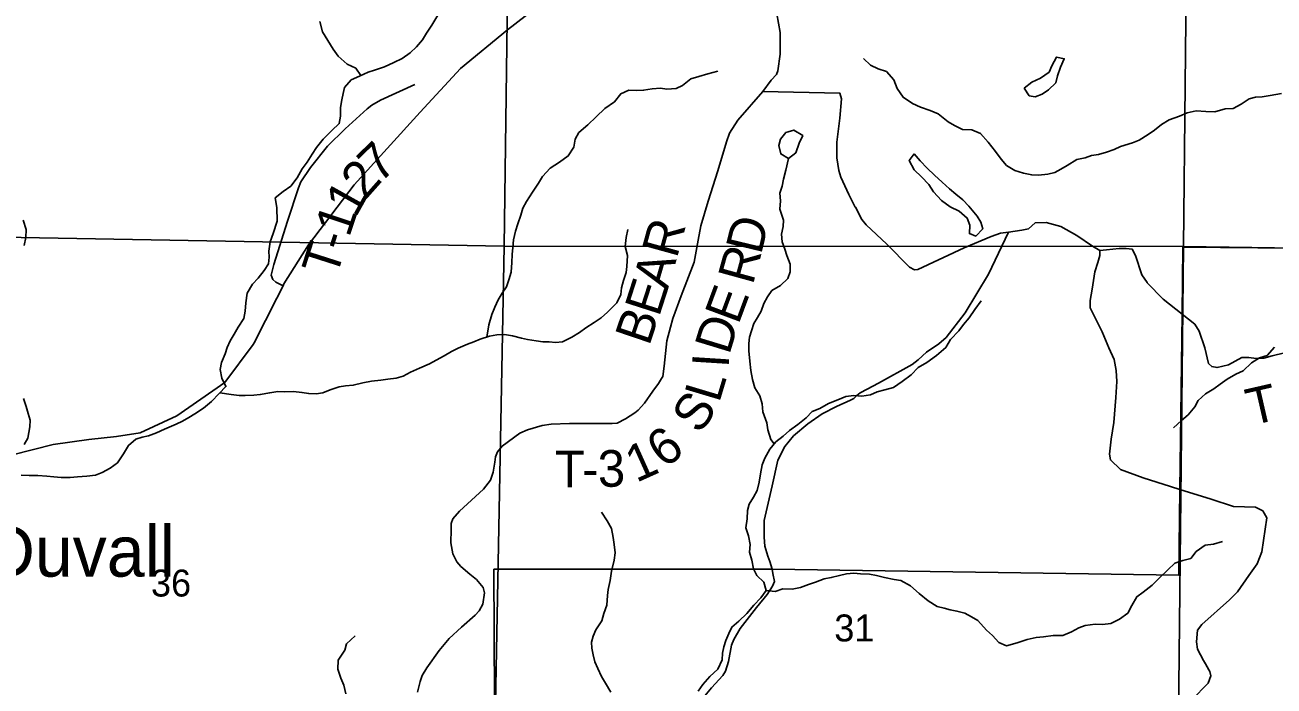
# Model space of a CAD drawing. Extents: x 2043100 to 2470832, y 443715 to 810583.
# Drawn here: x 2254313 to 2264540, y 640318 to 645735 of the extents above; entities that cross this region are included whole.
import ezdxf

# ---------------------------------------------------------------- set-up
doc = ezdxf.new("R2010")
doc.units = 0
for name, color, linetype in [('GM_X_Minor_Lake', 7, 'Continuous'), ('GM_X_Minor_River', 7, 'Continuous'), ('GM_X_Section', 7, 'Continuous'), ('GM_X_Section_Text', 7, 'Continuous'), ('GM_X_State_Route', 7, 'Continuous'), ('GM_X_Township', 7, 'Continuous'), ('GM_X_Township_Road', 7, 'Continuous'), ('GM_X_Township_Road_Text', 7, 'Continuous'), ('GM_X_Township_ROW', 7, 'Continuous'), ('GM_X_Unincorporated_Text', 7, 'Continuous')]:
    doc.layers.add(name, color=color, linetype=linetype)

msp = doc.modelspace()

# ---------------------------------------------------------------- linework, layer by layer
at = {"layer": 'GM_X_Minor_Lake'}
for points in [[(2262786, 645466), (2262759, 645471), (2262722, 645399), (2262698, 645347), (2262629, 645298), (2262557, 645267), (2262494, 645216)], [(2262494, 645216), (2262536, 645153), (2262586, 645145), (2262642, 645168), (2262694, 645204), (2262753, 645259), (2262767, 645317), (2262792, 645390), (2262823, 645458), (2262786, 645466)], [(2260562, 644858), (2260544, 644852), (2260499, 644798), (2260485, 644747), (2260502, 644678), (2260566, 644640)], [(2260566, 644640), (2260624, 644687), (2260653, 644765), (2260682, 644828), (2260608, 644873), (2260562, 644858)], [(2261593, 644679), (2261554, 644624), (2261593, 644548), (2261655, 644491), (2261714, 644426), (2261753, 644366), (2261817, 644295), (2261890, 644245), (2261962, 644208), (2262029, 644152), (2262049, 644093), (2262046, 644025), (2262100, 644005), (2262156, 644064), (2262139, 644118), (2262109, 644169), (2262042, 644249), (2261993, 644302), (2261936, 644347)], [(2261936, 644347), (2261884, 644391), (2261822, 644447), (2261761, 644504), (2261699, 644560), (2261642, 644621), (2261593, 644679)]]:
    msp.add_lwpolyline(points, dxfattribs=at)
at = {"layer": 'GM_X_Minor_River'}
for points in [[(2256133, 643538), (2256176, 643610), (2256222, 643661), (2256271, 643722), (2256307, 643778), (2256312, 643832), (2256309, 643882), (2256321, 643958), (2256346, 644027), (2256377, 644127), (2256376, 644239), (2256363, 644317), (2256426, 644370), (2256490, 644413), (2256541, 644481), (2256584, 644556), (2256624, 644610), (2256665, 644677), (2256701, 644731), (2256756, 644800), (2256827, 644870), (2256887, 644927), (2256896, 644987), (2256897, 645057), (2256909, 645122), (2256920, 645172), (2256930, 645222), (2256985, 645285), (2257053, 645315), (2257122, 645348), (2257174, 645365), (2257256, 645391), (2257333, 645426), (2257403, 645461), (2257468, 645506), (2257518, 645556), (2257569, 645613), (2257601, 645667), (2257644, 645732), (2257693, 645814)], [(2257063, 645320), (2257022, 645381), (2256952, 645412), (2256879, 645480), (2256838, 645535), (2256749, 645679), (2256728, 645764)], [(2264601, 645174), (2264508, 645157), (2264444, 645146), (2264390, 645144), (2264336, 645129), (2264272, 645085), (2264207, 645050), (2264141, 645047), (2264057, 645024), (2263981, 645025), (2263903, 645031), (2263829, 645014), (2263766, 644987), (2263682, 644958), (2263618, 644918), (2263561, 644873), (2263509, 644836), (2263436, 644790), (2263382, 644769), (2263282, 644738), (2263231, 644713), (2263169, 644691), (2263103, 644674), (2263047, 644665), (2262995, 644647), (2262927, 644632), (2262848, 644583), (2262796, 644553), (2262745, 644526), (2262689, 644512), (2262613, 644505), (2262557, 644506), (2262489, 644520), (2262419, 644541), (2262350, 644584), (2262306, 644636), (2262261, 644699), (2262200, 644775), (2262136, 644846), (2262065, 644874), (2261991, 644879), (2261923, 644910), (2261871, 644940), (2261790, 645007), (2261724, 645034), (2261646, 645060), (2261579, 645091), (2261503, 645142), (2261456, 645214), (2261427, 645284), (2261367, 645353), (2261298, 645376), (2261236, 645406), (2261178, 645461)], [(2258094, 643176), (2258111, 643278), (2258136, 643362), (2258160, 643422), (2258187, 643481), (2258220, 643537), (2258256, 643589), (2258275, 643646), (2258293, 643708), (2258300, 643788), (2258303, 643854), (2258307, 643910), (2258314, 643973), (2258329, 644045), (2258349, 644105), (2258372, 644175), (2258391, 644232), (2258419, 644288), (2258468, 644365), (2258519, 644437), (2258552, 644494), (2258614, 644562), (2258689, 644609), (2258761, 644662), (2258808, 644732), (2258817, 644799), (2258849, 644853), (2258922, 644916), (2258989, 644981), (2259061, 645049), (2259140, 645106), (2259191, 645171), (2259257, 645200), (2259321, 645198), (2259379, 645199), (2259449, 645211), (2259517, 645216), (2259569, 645209), (2259645, 645215), (2259696, 645238), (2259764, 645293), (2259830, 645311), (2259905, 645334), (2259987, 645357)], [(2260448, 642301), (2260420, 642338), (2260397, 642418), (2260387, 642474), (2260356, 642564), (2260349, 642630), (2260330, 642696), (2260290, 642761), (2260269, 642829), (2260256, 642903), (2260249, 642979), (2260241, 643063), (2260240, 643125), (2260245, 643175), (2260263, 643229), (2260282, 643288), (2260312, 643338), (2260341, 643390), (2260364, 643453), (2260392, 643507), (2260429, 643558), (2260499, 643600), (2260560, 643657), (2260578, 643711), (2260579, 643775), (2260552, 643845), (2260536, 643897), (2260513, 643957), (2260509, 644021), (2260520, 644083), (2260525, 644135), (2260495, 644225), (2260500, 644293), (2260495, 644357), (2260513, 644413), (2260524, 644470), (2260543, 644546), (2260566, 644640)], [(2254308, 643928), (2254321, 643994), (2254324, 644058), (2254298, 644136)], [(2255908, 642721), (2256002, 642706), (2256066, 642698), (2256116, 642697), (2256188, 642700), (2256240, 642706), (2256317, 642721), (2256383, 642730), (2256439, 642728), (2256513, 642731), (2256581, 642724), (2256637, 642714), (2256697, 642711), (2256751, 642721), (2256811, 642744), (2256887, 642769), (2256939, 642777), (2257001, 642782), (2257080, 642803), (2257150, 642815), (2257226, 642824), (2257284, 642831), (2257352, 642839), (2257410, 642856), (2257471, 642889), (2257545, 642922), (2257625, 642958), (2257680, 642989), (2257746, 643022), (2257805, 643058), (2257861, 643087), (2257937, 643120), (2257989, 643138), (2258040, 643159), (2258116, 643184), (2258178, 643196), (2258240, 643197), (2258304, 643188), (2258378, 643168), (2258428, 643157), (2258498, 643147), (2258554, 643138), (2258604, 643137), (2258656, 643133), (2258714, 643138), (2258792, 643176), (2258853, 643215), (2258905, 643252), (2258975, 643296), (2259030, 643335), (2259084, 643380), (2259159, 643457), (2259192, 643525), (2259198, 643581), (2259215, 643641), (2259236, 643706), (2259242, 643756), (2259247, 643846), (2259228, 643920), (2259237, 643992), (2259249, 644058)], [(2254281, 642045), (2254347, 642042), (2254419, 642043), (2254491, 642036), (2254549, 642032), (2254611, 642025), (2254683, 642025), (2254743, 642032), (2254821, 642037), (2254891, 642046), (2254945, 642066), (2255010, 642103), (2255070, 642146), (2255121, 642220), (2255162, 642289), (2255222, 642341), (2255274, 642356), (2255325, 642368), (2255391, 642393), (2255455, 642422), (2255550, 642463), (2255602, 642489), (2255654, 642518), (2255705, 642548), (2255775, 642595), (2255840, 642648), (2255902, 642715), (2255959, 642771), (2255924, 642841), (2255912, 642911), (2255923, 642969), (2255952, 643040), (2255970, 643092), (2255993, 643146), (2256025, 643202), (2256060, 643259), (2256105, 643329), (2256117, 643388), (2256122, 643458), (2256133, 643538)], [(2259825, 640276), (2259863, 640330), (2259920, 640395), (2259985, 640457), (2260021, 640532), (2260024, 640588), (2260035, 640640), (2260053, 640692), (2260076, 640747), (2260102, 640801), (2260159, 640850), (2260223, 640912), (2260280, 640981), (2260339, 641040), (2260381, 641100), (2260362, 641168), (2260307, 641222), (2260279, 641279), (2260264, 641349), (2260247, 641415), (2260251, 641477), (2260238, 641549), (2260215, 641615), (2260227, 641689), (2260230, 641757), (2260243, 641808), (2260279, 641866), (2260308, 641920), (2260326, 641989), (2260337, 642057), (2260350, 642131), (2260371, 642185), (2260413, 642258), (2260462, 642318), (2260522, 642365), (2260573, 642412), (2260641, 642460), (2260710, 642515), (2260759, 642566), (2260821, 642592), (2260893, 642633), (2260970, 642664), (2261034, 642691), (2261100, 642699), (2261166, 642694), (2261236, 642705), (2261292, 642729), (2261355, 642744), (2261425, 642763), (2261497, 642812), (2261568, 642868), (2261627, 642929), (2261697, 642970), (2261776, 643027), (2261854, 643092), (2261891, 643156), (2261960, 643227), (2261998, 643279), (2262045, 643336), (2262090, 643404), (2262142, 643473)], [(2264543, 643093), (2264483, 643026), (2264422, 643006), (2264356, 642965), (2264287, 642900), (2264227, 642872), (2264156, 642831), (2264100, 642792), (2264048, 642754), (2263979, 642713), (2263919, 642656), (2263892, 642606), (2263837, 642539), (2263783, 642493), (2263716, 642434)], [(2254306, 642298), (2254338, 642348), (2254353, 642441), (2254356, 642497), (2254340, 642551), (2254323, 642608), (2254301, 642674)], [(2259110, 640266), (2259067, 640342), (2259034, 640396), (2259004, 640460), (2258979, 640517), (2258965, 640573), (2258956, 640627), (2258951, 640677), (2258965, 640727), (2258988, 640778), (2259036, 640852), (2259053, 640913), (2259078, 640979), (2259084, 641059), (2259089, 641109), (2259106, 641181), (2259117, 641258), (2259137, 641348), (2259146, 641408), (2259137, 641478), (2259129, 641534), (2259116, 641608), (2259081, 641670), (2259035, 641741)], [(2260381, 641100), (2260457, 641093), (2260518, 641114), (2260594, 641112), (2260662, 641125), (2260730, 641150), (2260786, 641170), (2260857, 641195), (2260915, 641206), (2260983, 641223), (2261041, 641237), (2261099, 641242), (2261155, 641238), (2261229, 641233), (2261285, 641222), (2261351, 641208), (2261431, 641191), (2261485, 641182), (2261564, 641138), (2261634, 641075), (2261709, 641016), (2261783, 640970), (2261840, 640955), (2261890, 640941), (2261944, 640932), (2262008, 640915), (2262062, 640885), (2262115, 640854), (2262185, 640776), (2262236, 640733), (2262286, 640673), (2262351, 640648), (2262438, 640671), (2262520, 640700), (2262592, 640714), (2262652, 640721), (2262732, 640732), (2262810, 640731), (2262883, 640763), (2262941, 640794), (2262993, 640813), (2263075, 640825), (2263137, 640822), (2263204, 640829), (2263274, 640865), (2263343, 640916), (2263377, 640977), (2263418, 641049), (2263470, 641086), (2263543, 641143), (2263602, 641205), (2263670, 641270), (2263727, 641325), (2263793, 641347), (2263859, 641362), (2263904, 641419), (2263976, 641471), (2264045, 641480), (2264119, 641501)], [(2256941, 640254), (2256924, 640326), (2256899, 640382), (2256874, 640456), (2256878, 640530), (2256933, 640611), (2256946, 640663), (2257018, 640728)]]:
    msp.add_lwpolyline(points, dxfattribs=at)
at = {"layer": 'GM_X_Section'}
for points in [[(2253012, 649320), (2258309, 649270), (2258238, 643923), (2252910, 644018)], [(2263854, 649211), (2263800, 643920), (2258238, 643923), (2258309, 649270)], [(2269283, 649149), (2269209, 643840), (2263800, 643920), (2263854, 649211)], [(2252910, 644018), (2258238, 643923), (2258136, 638588), (2252785, 638695)], [(2263800, 643920), (2263741, 638516), (2258136, 638588), (2258238, 643923)], [(2263800, 643920), (2269209, 643840), (2269174, 638454), (2264402, 638508), (2263741, 638516)]]:
    msp.add_lwpolyline(points, close=True, dxfattribs=at)
at = {"layer": 'GM_X_State_Route'}
for points in [[(2256181, 643116), (2256190, 643129), (2256376, 643495), (2256426, 643596), (2256434, 643613), (2256635, 643934), (2257009, 644425), (2257549, 645021), (2257880, 645377), (2258265, 645694), (2258578, 645939), (2258797, 646133), (2259013, 646253), (2259247, 646383), (2259902, 646665), (2260113, 646766), (2260306, 646858), (2260848, 647113), (2261343, 647388), (2261892, 647631), (2262118, 647726), (2262267, 647789), (2262403, 647886)], [(2254210, 642211), (2254545, 642296), (2254837, 642338), (2255063, 642362), (2255257, 642391), (2255558, 642532), (2255950, 642805), (2256181, 643116)]]:
    msp.add_lwpolyline(points, dxfattribs=at)
at = {"layer": 'GM_X_Township'}
for points in [[(2274597, 643766), (2273849, 643774), (2269541, 643839), (2265639, 643898), (2263793, 643915), (2263787, 643366), (2263770, 641927), (2263761, 641226), (2260431, 641275), (2258153, 641274), (2258166, 638618), (2255732, 638641), (2255375, 638640), (2252196, 638709)], [(2257993, 628603), (2258081, 633733), (2258135, 636830), (2258166, 638618), (2258153, 641274), (2260431, 641275), (2263761, 641226), (2263770, 641927), (2263787, 643366), (2263793, 643915), (2265639, 643898), (2269541, 643839), (2273849, 643774), (2274597, 643766), (2274542, 640664), (2274501, 638406), (2274969, 638401), (2274911, 632948)]]:
    msp.add_lwpolyline(points, dxfattribs=at)
at = {"layer": 'GM_X_Township_Road'}
for points in [[(2260356, 645190), (2260424, 645282), (2260468, 645328), (2260478, 645360), (2260498, 645496), (2260496, 645673), (2260470, 645825), (2260448, 645881), (2260430, 645917), (2260376, 645955), (2260260, 645985), (2260178, 645983), (2260097, 645959), (2260007, 645919), (2259915, 645875), (2259861, 645855), (2259781, 645839), (2259771, 645838)], [(2256426, 643596), (2256368, 643627), (2256344, 643649), (2256330, 643683), (2256350, 643771), (2256462, 644128), (2256552, 644399), (2256572, 644449), (2256650, 644567), (2256790, 644741), (2256936, 644884), (2257115, 645048), (2257153, 645076), (2257225, 645118), (2257505, 645247)], [(2257527, 640267), (2257549, 640356), (2257565, 640404), (2257603, 640466), (2257705, 640608), (2257787, 640706), (2257887, 640800), (2257999, 640899), (2258031, 640935), (2258063, 640989), (2258077, 641081), (2258065, 641125), (2258009, 641191), (2257955, 641233), (2257883, 641297), (2257849, 641335), (2257817, 641400), (2257799, 641490), (2257803, 641600), (2257803, 641650), (2257817, 641688), (2257871, 641750), (2258067, 641931), (2258125, 642005), (2258147, 642069), (2258161, 642153), (2258167, 642195), (2258181, 642237), (2258221, 642283), (2258365, 642390), (2258427, 642418), (2258547, 642452), (2258621, 642464), (2258773, 642470), (2259122, 642468), (2259162, 642472), (2259230, 642506), (2259306, 642556), (2259334, 642578), (2259386, 642636), (2259454, 642733), (2259500, 642797), (2259526, 642837), (2259536, 642853), (2259548, 642939), (2259568, 643146), (2259598, 643258), (2259618, 643328), (2259686, 643516), (2259792, 643791), (2259824, 643971), (2259846, 644089), (2259908, 644290), (2259986, 644538), (2260056, 644777), (2260082, 644849), (2260150, 644955), (2260356, 645190)], [(2261113, 644241), (2261112, 644242), (2261059, 644344), (2260993, 644487), (2260977, 644541), (2260961, 644647), (2260961, 644775), (2260985, 644971), (2260999, 645128), (2260985, 645176), (2260356, 645190)], [(2260411, 641339), (2260397, 641383), (2260371, 641465), (2260367, 641537), (2260367, 641674), (2260430, 641959), (2260477, 642168), (2260535, 642280), (2260606, 642368), (2260722, 642467), (2260840, 642549), (2260958, 642607), (2261072, 642661), (2261100, 642675), (2261124, 642699), (2261152, 642719), (2261208, 642749), (2261302, 642798), (2261578, 642952), (2261628, 642990), (2261696, 643052), (2261797, 643122), (2261857, 643174), (2262011, 643377), (2262203, 643692), (2262367, 644038), (2262301, 644028), (2262225, 644002), (2262002, 643908), (2261624, 643731), (2261596, 643727), (2261556, 643749), (2261370, 643938), (2261201, 644098), (2261165, 644140), (2261113, 644241)], [(2262367, 644038), (2262475, 644054), (2262531, 644064), (2262584, 644113), (2262675, 644116), (2262794, 644082), (2262925, 644010), (2263053, 643921), (2263113, 643886), (2263170, 643891), (2263272, 643902), (2263331, 643903), (2263379, 643897), (2263405, 643845), (2263459, 643687), (2263502, 643623)], [(2263502, 643623), (2263503, 643622), (2263632, 643489), (2263787, 643366), (2263891, 643283), (2263928, 643225), (2263974, 643090), (2264003, 642961), (2264031, 642935), (2264074, 642927), (2264169, 642950), (2264278, 643010), (2264333, 643010), (2264393, 643001), (2264456, 643004), (2264525, 643024), (2264818, 643093)], [(2260437, 641240), (2260431, 641275), (2260411, 641339)], [(2258892, 638745), (2259046, 639020), (2259279, 639354), (2259598, 639873), (2259688, 640008), (2259934, 640302), (2260026, 640405), (2260050, 640439), (2260074, 640519), (2260098, 640653), (2260118, 640699), (2260170, 640790), (2260302, 640961), (2260390, 641068), (2260434, 641136), (2260449, 641175), (2260437, 641240)], [(2263593, 639636), (2263622, 639699), (2263648, 639799), (2263732, 640031), (2263772, 640104), (2263868, 640204), (2264000, 640342), (2264022, 640400), (2264014, 640436), (2264006, 640450), (2263979, 640499)]]:
    msp.add_lwpolyline(points, dxfattribs=at)
at = {"layer": 'GM_X_Township_ROW'}
for points in [[(2263693, 641952), (2263468, 642023), (2263282, 642091), (2263201, 642170), (2263194, 642217), (2263206, 642341), (2263229, 642476), (2263244, 642681), (2263252, 642814), (2263249, 642903), (2263231, 642994), (2263189, 643088), (2263134, 643219), (2263080, 643328), (2263034, 643417), (2263035, 643478), (2263050, 643569), (2263074, 643712), (2263099, 643789), (2263114, 643846), (2263113, 643886)], [(2263979, 640499), (2263964, 640526), (2263914, 640621), (2263906, 640681), (2263914, 640775), (2263950, 640823), (2264176, 641025), (2264240, 641090), (2264334, 641222), (2264402, 641320), (2264440, 641418), (2264481, 641695), (2264448, 641754), (2264390, 641784), (2264209, 641790), (2264025, 641848), (2263770, 641927), (2263693, 641952)]]:
    msp.add_lwpolyline(points, dxfattribs=at)

# ---------------------------------------------------------------- texts
at = {"layer": 'GM_X_Section_Text'}
for s, p in [('36', (2255345, 641051)), ('31', (2260940, 640683))]:
    msp.add_text(s, height=220.8, rotation=0, dxfattribs=at).set_placement(p)
at = {"layer": 'GM_X_Township_Road_Text'}
for s, rotation, p in [('7', 44.3192, (2257218, 644430)), ('2', 48.4944, (2257100, 644296)), ('1', 60.767, (2257020, 644149)), ('1', 71.6621, (2256967, 643987)), ('R', 74.5488, (2259650, 643815)), ('D', 76.4236, (2260340, 643845)), ('-', 72.1328, (2256930, 643870)), ('T', 72.2359, (2256861, 643657)), ('R', 74.6153, (2260272, 643597)), ('A', 73.7741, (2259575, 643557)), ('E', 72.1446, (2259504, 643335)), ('E', 69.6145, (2260154, 643272)), ('B', 71.2651, (2259423, 643097)), ('D', 73.0178, (2260079, 643024)), ('I', 86.3894, (2260074, 642920)), ('L', 73.3286, (2259997, 642631)), ('T', 12.9105, (2264352, 642451)), ('S', 55.4428, (2259838, 642373)), ('6', 37.3914, (2259551, 642095)), ('3', 1.3837, (2259007, 641948)), ('1', 24.2, (2259318, 641981)), ('T', 0.0171, (2258652, 641947)), ('-', 0.1936, (2258877, 641947))]:
    msp.add_text(s, height=300, rotation=rotation, dxfattribs=at).set_placement(p)
at = {"layer": 'GM_X_Unincorporated_Text'}
msp.add_text('Duvall', height=416.7, rotation=0, dxfattribs=at).set_placement((2253992, 641214))

doc.saveas('drawing.dxf')
